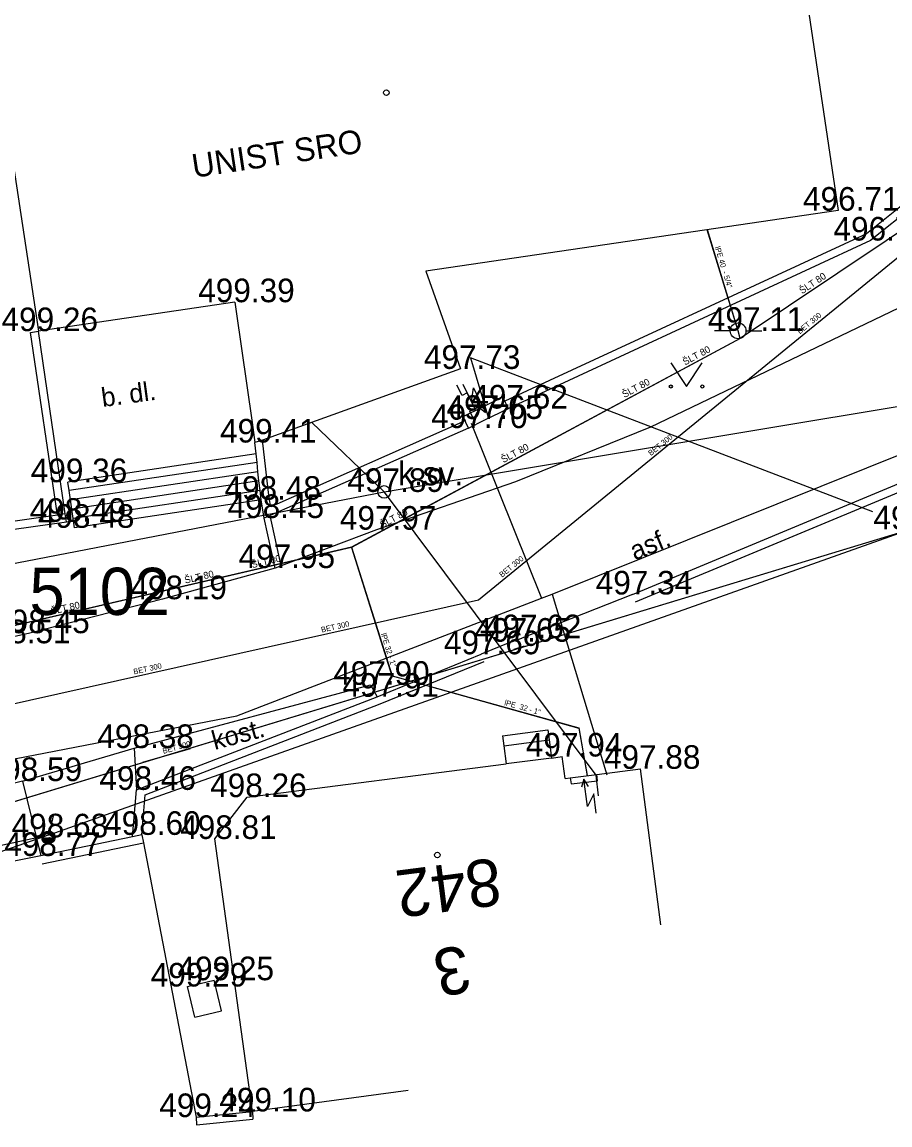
# Model space of a CAD drawing. Extents: x -669642 to -669119, y -1131006 to -1130466.
# Drawn here: x -669243.17 to -669215.58, y -1130637.26 to -1130602.21 of the extents above; entities that cross this region are included whole.
import ezdxf

# ---------------------------------------------------------------- set-up
doc = ezdxf.new("R2010")
doc.units = 0
for name, color, linetype in [('G_Bod_tecka', 7, 'Continuous'), ('G_Bod_vyska', 7, 'Continuous'), ('G_Bodove_pole', 7, 'Continuous'), ('G_Budovy-znacky', 7, 'Continuous'), ('G_Budovy_Objekty', 7, 'Continuous'), ('G_Budovy_vstupy', 7, 'Continuous'), ('G_Cesty_Schody', 7, 'Continuous'), ('G_Cisla_orientacni', 7, 'Continuous'), ('G_Cisla_popisna', 7, 'Continuous'), ('G_Plochy_zpevnene', 7, 'Continuous'), ('G_Ploty', 7, 'Continuous'), ('G_Ploty_vstupy', 7, 'Continuous'), ('G_Popisy_objektu', 7, 'Continuous'), ('G_Popisy_povrchu', 7, 'Continuous'), ('G_Poznamky_odkaz', 7, 'Continuous'), ('G_Site-Rozvadece', 7, 'Continuous'), ('G_Site-Sloupy', 7, 'Continuous'), ('G_Site-vodovod', 7, 'Continuous'), ('G_Z_ELsilove_nadz_kotovane', 7, 'Continuous'), ('G_Z_ELsilove_podz_kotovane', 7, 'Continuous'), ('G_Z_KANAL_podz_priblizne', 7, 'Continuous'), ('G_Z_PLYNY_podz_geodeticky', 7, 'Continuous'), ('G_Z_PLYNY_podz_priblizne', 7, 'Continuous'), ('G_Z_SPOJE_nadz_kotovane', 7, 'Continuous'), ('G_Z_SPOJE_podz_geodeticky', 7, 'Continuous'), ('G_Z_SPOJE_podz_kotovane', 7, 'Continuous'), ('G_Z_SPOJE_podz_priblizne', 7, 'Continuous'), ('G_Z_VODA_podz_kotovane', 7, 'Continuous'), ('G_Zelen-Znacky', 7, 'Continuous'), ('Vrstva 17', 7, 'Continuous'), ('Vrstva 25', 7, 'Continuous'), ('Vrstva 26', 7, 'Continuous'), ('Vrstva 3', 7, 'Continuous'), ('Vrstva 4', 7, 'Continuous'), ('Vrstva 6', 7, 'Continuous'), ('Vrstva 62', 7, 'Continuous')]:
    doc.layers.add(name, color=color, linetype=linetype)

msp = doc.modelspace()

# ---------------------------------------------------------------- linework, layer by layer
at = {"layer": 'G_Bod_tecka'}
for p, q in [((-669217.23, -1130608.2), (-669217.23, -1130608.2)), ((-669216.2, -1130609.15), (-669216.2, -1130609.15)), ((-669236.41, -1130611.11), (-669236.41, -1130611.11)), ((-669242.65, -1130612.03), (-669242.65, -1130612.03)), ((-669220.41, -1130612.02), (-669220.41, -1130612.02)), ((-669229.23, -1130613.23), (-669229.23, -1130613.23)), ((-669227.71, -1130614.49), (-669227.71, -1130614.49)), ((-669228.5, -1130614.82), (-669228.5, -1130614.82)), ((-669228.98, -1130615.11), (-669228.98, -1130615.11)), ((-669235.77, -1130615.57), (-669235.77, -1130615.57)), ((-669241.71, -1130616.83), (-669241.71, -1130616.83)), ((-669235.57, -1130617.39), (-669235.57, -1130617.39)), ((-669231.66, -1130617.14), (-669231.66, -1130617.14)), ((-669241.76, -1130618.09), (-669241.76, -1130618.09)), ((-669235.47, -1130617.97), (-669235.47, -1130617.97)), ((-669241.5, -1130618.28), (-669241.5, -1130618.28)), ((-669231.9, -1130618.34), (-669231.9, -1130618.34)), ((-669235.12, -1130619.56), (-669235.12, -1130619.56)), ((-669238.7, -1130620.55), (-669238.7, -1130620.55)), ((-669223.77, -1130620.4), (-669223.77, -1130620.4)), ((-669242.92, -1130621.63), (-669242.92, -1130621.63)), ((-669227.61, -1130621.9), (-669227.61, -1130621.9)), ((-669227.28, -1130621.79), (-669227.28, -1130621.79)), ((-669228.58, -1130622.3), (-669228.58, -1130622.3)), ((-669232.09, -1130623.27), (-669232.09, -1130623.27)), ((-669231.88, -1130623.65), (-669231.88, -1130623.65)), ((-669239.61, -1130625.28), (-669239.61, -1130625.28)), ((-669226, -1130625.55), (-669226, -1130625.55)), ((-669223.51, -1130625.94), (-669223.51, -1130625.94)), ((-669243.16, -1130626.33), (-669243.16, -1130626.33)), ((-669239.53, -1130626.61), (-669239.53, -1130626.61)), ((-669236.01, -1130626.84), (-669236.01, -1130626.84)), ((-669242.32, -1130628.12), (-669242.32, -1130628.12)), ((-669239.36, -1130628.04), (-669239.36, -1130628.04)), ((-669237.04, -1130628.17), (-669237.04, -1130628.17)), ((-669242.57, -1130628.71), (-669242.57, -1130628.71)), ((-669237.91, -1130632.86), (-669237.91, -1130632.86)), ((-669237.06, -1130632.66), (-669237.06, -1130632.66)), ((-669237.64, -1130637.01), (-669237.64, -1130637.01)), ((-669235.85, -1130636.83), (-669235.85, -1130636.83))]:
    msp.add_line(p, q, dxfattribs=at)
at = {"layer": 'G_Budovy-znacky'}
for centre in [(-669231.589, -1130604.45), (-669229.97, -1130628.68)]:
    msp.add_circle(centre, 0.0875, dxfattribs=at)
at = {"layer": 'G_Budovy_Objekty'}
for p, q in [((-669218.7, -1130598.3), (-669217.23, -1130608.2)), ((-669243.45, -1130606.71), (-669242.65, -1130612.03)), ((-669217.23, -1130608.2), (-669230.34, -1130610.12)), ((-669230.34, -1130610.12), (-669229.23, -1130613.23)), ((-669236.41, -1130611.11), (-669242.65, -1130612.03)), ((-669236.41, -1130611.11), (-669236.36, -1130611.41)), ((-669229.23, -1130613.23), (-669235.53, -1130615.49)), ((-669235.86, -1130614.93), (-669235.77, -1130615.57)), ((-669235.53, -1130615.49), (-669235.77, -1130615.57)), ((-669236.01, -1130626.84), (-669227.78, -1130625.78)), ((-669226.34, -1130625.6), (-669226, -1130625.55)), ((-669225.91, -1130626.25), (-669226, -1130625.55)), ((-669225.75, -1130626.23), (-669224.9, -1130626.12)), ((-669224.9, -1130626.12), (-669223.51, -1130625.94)), ((-669222.87, -1130630.9), (-669223.51, -1130625.94)), ((-669225.91, -1130626.25), (-669225.75, -1130626.23)), ((-669237.04, -1130628.17), (-669236.01, -1130626.84)), ((-669235.85, -1130636.83), (-669237.04, -1130628.17)), ((-669230.9, -1130636.16), (-669235.85, -1130636.83))]:
    msp.add_line(p, q, dxfattribs=at)
at = {"layer": 'G_Budovy_vstupy'}
for p, q in [((-669236.36, -1130611.41), (-669235.86, -1130614.93)), ((-669226.34, -1130625.6), (-669227.78, -1130625.78))]:
    msp.add_line(p, q, dxfattribs=at)
at = {"layer": 'G_Cesty_Schody'}
for p, q in [((-669235.73, -1130615.93), (-669241.71, -1130616.83)), ((-669235.7, -1130616.2), (-669241.67, -1130617.09)), ((-669235.67, -1130616.5), (-669241.63, -1130617.39)), ((-669235.64, -1130616.79), (-669241.59, -1130617.69)), ((-669235.6, -1130617.09), (-669241.54, -1130617.98)), ((-669235.57, -1130617.39), (-669241.5, -1130618.28)), ((-669235.12, -1130619.56), (-669235.47, -1130617.97)), ((-669227.9, -1130624.89), (-669226.46, -1130624.7)), ((-669226.46, -1130624.7), (-669226.42, -1130625.02)), ((-669227.9, -1130624.89), (-669227.86, -1130625.21)), ((-669227.86, -1130625.21), (-669226.42, -1130625.02)), ((-669226.42, -1130625.02), (-669226.34, -1130625.6)), ((-669227.86, -1130625.21), (-669227.78, -1130625.78)), ((-669237.91, -1130632.86), (-669237.06, -1130632.66)), ((-669237.68, -1130633.83), (-669237.91, -1130632.86)), ((-669236.83, -1130633.63), (-669237.06, -1130632.66)), ((-669237.68, -1130633.83), (-669236.83, -1130633.63))]:
    msp.add_line(p, q, dxfattribs=at)
msp.add_lwpolyline([(-669241.5, -1130618.28), (-669241.53, -1130618.06), (-669241.54, -1130617.98), (-669241.59, -1130617.69), (-669241.63, -1130617.39), (-669241.67, -1130617.09), (-669241.71, -1130616.83)], dxfattribs=at)
at = {"layer": 'G_Plochy_zpevnene'}
for p, q in [((-669241.76, -1130618.09), (-669241.53, -1130618.06)), ((-669234.93, -1130619.49), (-669235.28, -1130617.89)), ((-669243.16, -1130626.33), (-669239.61, -1130625.28)), ((-669239.61, -1130625.28), (-669239.53, -1130626.61)), ((-669243.16, -1130626.33), (-669242.57, -1130628.71)), ((-669237.64, -1130637.01), (-669235.85, -1130636.83)), ((-669237.64, -1130637.01), (-669237.62, -1130637.26)), ((-669235.85, -1130636.83), (-669235.83, -1130637.08)), ((-669237.62, -1130637.26), (-669235.83, -1130637.08))]:
    msp.add_line(p, q, dxfattribs=at)
for points in [[(-669208.75, -1130600.38), (-669207.61, -1130601.32), (-669206.48, -1130602.27), (-669206.05, -1130602.82), (-669205.8, -1130603.92), (-669206.04, -1130604.94), (-669207.4, -1130606.65), (-669209.19, -1130608), (-669214.78, -1130611.05), (-669223.19, -1130615.08), (-669227.49, -1130616.82), (-669231.9, -1130618.34), (-669234.93, -1130619.49), (-669235.12, -1130619.56)], [(-669235.12, -1130619.56), (-669238.7, -1130620.55), (-669242.92, -1130621.63), (-669249.9, -1130623.19), (-669255.49, -1130624.28), (-669261.34, -1130625.11), (-669266.86, -1130625.91), (-669272.02, -1130626.35)], [(-669239.61, -1130625.28), (-669232.09, -1130623.27), (-669231.88, -1130623.65)], [(-669243.16, -1130626.33), (-669244.48, -1130626.66), (-669245.79, -1130626.96)]]:
    msp.add_lwpolyline(points, dxfattribs=at)
at = {"layer": 'G_Ploty'}
for p, q in [((-669208.6, -1130602.74), (-669216.33, -1130608.94)), ((-669208.32, -1130602.85), (-669216.2, -1130609.15)), ((-669216.33, -1130608.94), (-669227.82, -1130614.26)), ((-669216.2, -1130609.15), (-669227.71, -1130614.49)), ((-669229.09, -1130614.88), (-669235.26, -1130617.61)), ((-669223.77, -1130620.4), (-669212.29, -1130615.62)), ((-669223.67, -1130620.63), (-669212.2, -1130615.86)), ((-669255.03, -1130619.97), (-669241.76, -1130618.09)), ((-669227.61, -1130621.9), (-669227.28, -1130621.79)), ((-669231.88, -1130623.65), (-669228.58, -1130622.3)), ((-669227.53, -1130622.14), (-669227.2, -1130622.03)), ((-669231.79, -1130623.88), (-669228.48, -1130622.53)), ((-669239.53, -1130626.61), (-669231.88, -1130623.65)), ((-669239.26, -1130626.77), (-669231.79, -1130623.88)), ((-669239.66, -1130628.1), (-669239.53, -1130626.61)), ((-669239.36, -1130628.04), (-669239.26, -1130626.77)), ((-669242.53, -1130628.96), (-669239.31, -1130628.29)), ((-669239.36, -1130628.04), (-669239.31, -1130628.29)), ((-669239.31, -1130628.29), (-669237.64, -1130637.01))]:
    msp.add_line(p, q, dxfattribs=at)
for points in [[(-669242.04, -1130617.88), (-669242.9, -1130612.07), (-669242.65, -1130612.03)], [(-669241.76, -1130618.09), (-669241.8, -1130617.84), (-669242.65, -1130612.03)], [(-669228.98, -1130615.11), (-669235.28, -1130617.89), (-669235.47, -1130617.97)], [(-669235.47, -1130617.97), (-669235.57, -1130617.39), (-669235.6, -1130617.09), (-669235.64, -1130616.79), (-669235.67, -1130616.5), (-669235.7, -1130616.2), (-669235.73, -1130615.93), (-669235.77, -1130615.57)], [(-669235.26, -1130617.61), (-669235.32, -1130617.34), (-669235.53, -1130615.49)], [(-669241.8, -1130617.84), (-669242.04, -1130617.88), (-669255.07, -1130619.72)], [(-669239.36, -1130628.04), (-669239.66, -1130628.1), (-669242.57, -1130628.71)]]:
    msp.add_lwpolyline(points, dxfattribs=at)
at = {"layer": 'G_Ploty_vstupy'}
msp.add_line((-669242.57, -1130628.71), (-669245.23, -1130629.23), dxfattribs=at)
for points in [[(-669223.77, -1130620.4), (-669227.28, -1130621.79)], [(-669227.61, -1130621.9), (-669228.58, -1130622.3)]]:
    msp.add_lwpolyline(points, dxfattribs=at)
at = {"layer": 'G_Site-Rozvadece'}
for p, q in [((-669229.159, -1130613.718), (-669228.884, -1130614.28)), ((-669228.884, -1130614.28), (-669228.824, -1130613.834)), ((-669228.824, -1130613.834), (-669228.44, -1130614.62)), ((-669228.646, -1130614.448), (-669228.44, -1130614.62)), ((-669228.44, -1130614.62), (-669228.449, -1130614.352)), ((-669224.88, -1130626.32), (-669224.9, -1130626.12)), ((-669225.75, -1130626.23), (-669225.72, -1130626.42)), ((-669225.72, -1130626.42), (-669224.88, -1130626.32)), ((-669225.31, -1130626.269), (-669225.388, -1130626.526)), ((-669225.198, -1130627.137), (-669225.31, -1130626.269)), ((-669225.169, -1130626.498), (-669225.31, -1130626.269)), ((-669224.998, -1130626.733), (-669225.198, -1130627.137)), ((-669224.918, -1130627.354), (-669224.998, -1130626.733))]:
    msp.add_line(p, q, dxfattribs=at)
msp.add_lwpolyline([(-669228.781, -1130614.901), (-669228.942, -1130614.569), (-669228.777, -1130614.489), (-669229.02, -1130613.993), (-669229.185, -1130614.073), (-669229.347, -1130613.743)], dxfattribs=at)
msp.add_lwpolyline([(-669229.16, -1130614.75), (-669229.09, -1130614.88), (-669229.07, -1130614.93), (-669228.98, -1130615.11), (-669228.48, -1130614.86), (-669227.71, -1130614.49), (-669227.82, -1130614.26), (-669227.89, -1130614.13)], close=True, dxfattribs=at)
at = {"layer": 'G_Site-Sloupy'}
for centre in [(-669231.66, -1130617.14), (-669242.32, -1130628.12)]:
    msp.add_circle(centre, 0.2, dxfattribs=at)
for radius in [0.18, 0.16, 0.14, 0.12, 0.1, 0.08, 0.06, 0.04, 0.02]:
    msp.add_arc((-669242.32, -1130628.12), radius, 180, 0, dxfattribs=at)
at = {"layer": 'G_Site-vodovod'}
for p, q in [((-669220.66, -1130612.02), (-669221.16, -1130612.02)), ((-669220.16, -1130612.02), (-669219.66, -1130612.02))]:
    msp.add_line(p, q, dxfattribs=at)
msp.add_circle((-669220.41, -1130612.02), 0.25, dxfattribs=at)
at = {"layer": 'G_Z_ELsilove_nadz_kotovane'}
for points in [[(-669216.132, -1130617.772), (-669228.917, -1130612.873), (-669228.349, -1130614.799)], [(-669335.337, -1130636.655), (-669300.239, -1130634.116), (-669272.448, -1130632.826), (-669259.092, -1130631.667), (-669242.302, -1130628.044), (-669214.932, -1130618.327)], [(-669242.302, -1130628.044), (-669242.156, -1130627.393)], [(-669242.302, -1130628.044), (-669246.333, -1130629.445)]]:
    msp.add_lwpolyline(points, dxfattribs=at)
at = {"layer": 'G_Z_ELsilove_podz_kotovane'}
msp.add_lwpolyline([(-669190.087, -1130609.65), (-669214.93, -1130618.33), (-669245.84, -1130627.72), (-669272.45, -1130632.83), (-669315.37, -1130634.54), (-669335.4, -1130636.48), (-669397.44, -1130624.27)], dxfattribs=at)
at = {"layer": 'G_Z_KANAL_podz_priblizne'}
msp.add_line((-669239.33, -1130625.73), (-669237.81, -1130625.29), dxfattribs=at)
msp.add_lwpolyline([(-669254.42, -1130626.32), (-669228.66, -1130620.57), (-669203, -1130599.6), (-669190.087, -1130597.081)], dxfattribs=at)
at = {"layer": 'G_Z_PLYNY_podz_geodeticky'}
for points in [[(-669392.65, -1130633.93), (-669386.63, -1130631.49), (-669386.35, -1130631.52), (-669380.25, -1130631.8), (-669378.54, -1130631.88), (-669363.63, -1130632.7), (-669336.16, -1130634.64), (-669320.1, -1130633.99), (-669318.23, -1130633.85), (-669314.82, -1130633.7), (-669300.73, -1130631.99), (-669294.87, -1130631.62), (-669289.57, -1130631.26), (-669280.66, -1130630.72), (-669273, -1130630.23), (-669260.29, -1130628.84), (-669256.85, -1130628.17), (-669248.71, -1130626.58), (-669247.25, -1130626.36), (-669236.34, -1130624.26), (-669226.66, -1130620.52), (-669226.32, -1130620.39), (-669199.17, -1130609.49)], [(-669226.32, -1130620.39), (-669224.58, -1130626.13)]]:
    msp.add_lwpolyline(points, dxfattribs=at)
at = {"layer": 'G_Z_PLYNY_podz_priblizne'}
msp.add_lwpolyline([(-669228.9, -1130614.95), (-669226.66, -1130620.52)], dxfattribs=at)
at = {"layer": 'G_Z_SPOJE_nadz_kotovane'}
for points in [[(-669197.33, -1130611.44), (-669231.66, -1130617.15)], [(-669231.66, -1130617.15), (-669273.6, -1130625.25)], [(-669231.66, -1130617.15), (-669224.93, -1130626.14), (-669224.86, -1130626.8)]]:
    msp.add_lwpolyline(points, dxfattribs=at)
at = {"layer": 'G_Z_SPOJE_podz_geodeticky'}
msp.add_lwpolyline([(-669231.66, -1130617.14), (-669233.96, -1130614.93)], dxfattribs=at)
at = {"layer": 'G_Z_SPOJE_podz_kotovane'}
msp.add_lwpolyline([(-669231.66, -1130617.14), (-669233.96, -1130614.93)], dxfattribs=at)
at = {"layer": 'G_Z_SPOJE_podz_priblizne'}
msp.add_lwpolyline([(-669231.66, -1130617.14), (-669233.96, -1130614.93)], dxfattribs=at)
at = {"layer": 'G_Z_VODA_podz_kotovane'}
for points in [[(-669190.087, -1130598.609), (-669191.78, -1130598.9), (-669199.31, -1130600.19), (-669200.73, -1130600.43), (-669203.35, -1130600.88), (-669220.34, -1130612.26), (-669232.7, -1130618.9), (-669254.98, -1130624.08), (-669275.83, -1130626.1), (-669278.94, -1130626.4), (-669285, -1130627.12), (-669289.19, -1130627.61), (-669294.13, -1130627.47), (-669320.23, -1130629.57), (-669324.19, -1130629.31), (-669335.63, -1130629.11), (-669379.12, -1130628.35)], [(-669220.34, -1130612.26), (-669220.41, -1130612.02), (-669221.39, -1130608.81)], [(-669232.7, -1130618.9), (-669231.41, -1130622.98), (-669231.17, -1130623.05), (-669225.47, -1130624.64), (-669225.21, -1130626.16)]]:
    msp.add_lwpolyline(points, dxfattribs=at)
at = {"layer": 'G_Zelen-Znacky'}
for p, q in [((-669222.55, -1130613.04), (-669222.05, -1130613.79)), ((-669222.05, -1130613.79), (-669221.55, -1130613.04))]:
    msp.add_line(p, q, dxfattribs=at)
for centre in [(-669222.55, -1130613.79), (-669221.55, -1130613.79)]:
    msp.add_circle(centre, 0.05, dxfattribs=at)
at = {"layer": 'Vrstva 17'}
msp.add_line((-669239.33, -1130625.73), (-669237.81, -1130625.29), dxfattribs=at)
msp.add_lwpolyline([(-669254.42, -1130626.32), (-669228.66, -1130620.57), (-669203, -1130599.6), (-669190.087, -1130597.081)], dxfattribs=at)
at = {"layer": 'Vrstva 25'}
for points in [[(-669190.087, -1130598.606), (-669191.784, -1130598.897), (-669199.313, -1130600.19), (-669200.733, -1130600.434), (-669203.348, -1130600.883), (-669220.34, -1130612.258), (-669232.701, -1130618.903), (-669254.976, -1130624.076), (-669275.828, -1130626.101), (-669278.938, -1130626.403), (-669284.999, -1130627.117), (-669289.19, -1130627.61), (-669294.131, -1130627.469), (-669320.233, -1130629.567), (-669324.191, -1130629.306), (-669335.635, -1130629.107), (-669379.115, -1130628.353)], [(-669232.701, -1130618.903), (-669231.412, -1130622.981), (-669231.171, -1130623.048), (-669225.473, -1130624.644), (-669225.213, -1130626.158)]]:
    msp.add_lwpolyline(points, dxfattribs=at)
at = {"layer": 'Vrstva 26'}
msp.add_lwpolyline([(-669220.34, -1130612.258), (-669220.413, -1130612.019), (-669221.387, -1130608.811)], dxfattribs=at)
at = {"layer": 'Vrstva 6'}
for p, q in [((-669220.413, -1130612.019), (-669220.413, -1130612.019)), ((-669231.171, -1130623.048), (-669231.171, -1130623.048))]:
    msp.add_line(p, q, dxfattribs=at)
at = {"layer": 'Vrstva 62'}
msp.add_line((-669214.93, -1130618.33), (-669245.84, -1130627.72), dxfattribs=at)

# ---------------------------------------------------------------- texts
at = {"layer": 'G_Bod_vyska'}
for s, p in [('496.71', (-669218.348, -1130608.2)), ('496.75', (-669217.38, -1130609.15)), ('499.39', (-669237.57, -1130611.11)), ('499.26', (-669243.822, -1130612.03)), ('497.11', (-669221.373, -1130612.02)), ('497.73', (-669230.396, -1130613.23)), ('497.62', (-669228.89, -1130614.49)), ('497.65', (-669229.68, -1130614.82)), ('497.70', (-669230.168, -1130615.11)), ('499.41', (-669236.876, -1130615.57)), ('499.36', (-669242.892, -1130616.83)), ('497.89', (-669232.828, -1130617.14)), ('498.48', (-669236.736, -1130617.39)), ('498.49', (-669242.928, -1130618.09)), ('498.45', (-669236.636, -1130617.97)), ('498.48', (-669242.666, -1130618.28)), ('497.97', (-669233.068, -1130618.34)), ('496.34', (-669216.11, -1130618.33)), ('497.95', (-669236.288, -1130619.56)), ('498.19', (-669239.726, -1130620.55)), ('497.34', (-669224.936, -1130620.4)), ('498.45', (-669244.086, -1130621.63)), ('498.51', (-669244.694, -1130621.95)), ('497.65', (-669228.79, -1130621.9)), ('497.62', (-669228.46, -1130621.79)), ('497.69', (-669229.762, -1130622.3)), ('497.90', (-669233.28, -1130623.27)), ('497.91', (-669232.986, -1130623.65)), ('498.38', (-669240.776, -1130625.28)), ('497.94', (-669227.158, -1130625.55)), ('497.88', (-669224.676, -1130625.94)), ('498.59', (-669244.328, -1130626.33)), ('498.46', (-669240.71, -1130626.61)), ('498.26', (-669237.19, -1130626.84)), ('498.68', (-669243.5, -1130628.12)), ('498.60', (-669240.561, -1130628.04)), ('498.81', (-669238.144, -1130628.17)), ('498.77', (-669243.736, -1130628.71)), ('499.29', (-669239.08, -1130632.86)), ('499.25', (-669238.228, -1130632.66)), ('499.24', (-669238.808, -1130637.01)), ('499.10', (-669236.898, -1130636.83))]:
    msp.add_text(s, height=0.75, dxfattribs=at).set_placement(p)
at = {"layer": 'G_Bodove_pole'}
msp.add_text('5102', height=1.5, dxfattribs=at).set_placement((-669242.932, -1130621.05))
at = {"layer": 'G_Cisla_orientacni'}
msp.add_text('3', height=1.5, rotation=191.0207, dxfattribs=at).set_placement((-669229.089, -1130631.521))
at = {"layer": 'G_Cisla_popisna'}
msp.add_text('842', height=1.5, rotation=187.3168, dxfattribs=at).set_placement((-669228.047, -1130628.763))
at = {"layer": 'G_Popisy_objektu'}
msp.add_text('UNIST SRO', height=0.75, rotation=8.5585, dxfattribs=at).set_placement((-669237.711, -1130607.159))
at = {"layer": 'G_Popisy_povrchu'}
for s, rotation, p in [('b. dl.', 7.7035, (-669240.608, -1130614.442)), ('asf.', 22.3435, (-669223.695, -1130619.322)), ('kost.', 14.9646, (-669237.047, -1130625.344))]:
    msp.add_text(s, height=0.6, rotation=rotation, dxfattribs=at).set_placement(p)
at = {"layer": 'G_Poznamky_odkaz'}
msp.add_text('k.sv.', height=0.75, rotation=360, dxfattribs=at).set_placement((-669231.213, -1130616.93))
at = {"layer": 'Vrstva 3'}
for rotation, p in [(39.2726, (-669218.448, -1130612.134)), (39.2246, (-669223.181, -1130616.002)), (39.2246, (-669227.914, -1130619.869)), (12.5788, (-669233.644, -1130621.61)), (12.5621, (-669239.609, -1130622.942)), (16.1072, (-669238.674, -1130625.467))]:
    msp.add_text('BET 300', height=0.1755, rotation=rotation, dxfattribs=at).set_placement(p)
at = {"layer": 'Vrstva 4'}
for s, height, rotation, p in [('lPE 40  - 5/4"', 0.17551, 286.8455, (-669221.153, -1130609.363)), ('ŠLT 80', 0.2194, 33.7984, (-669218.376, -1130610.859)), ('ŠLT 80', 0.2194, 28.2053, (-669222.1, -1130613.123)), ('ŠLT 80', 0.2194, 28.2053, (-669224.024, -1130614.158)), ('ŠLT 80', 0.2194, 28.2053, (-669227.872, -1130616.227)), ('ŠLT 80', 0.2194, 28.2053, (-669231.721, -1130618.296)), ('ŠLT 80', 0.2194, 13.0723, (-669235.852, -1130619.562)), ('ŠLT 80', 0.2194, 13.0888, (-669237.98, -1130620.056)), ('ŠLT 80', 0.2194, 13.0888, (-669242.236, -1130621.045)), ('lPE 32 - 1"', 0.17551, 287.5593, (-669231.766, -1130621.657)), ('lPE  32 - 1"', 0.17551, 344.369, (-669227.853, -1130623.913))]:
    msp.add_text(s, height=height, rotation=rotation, dxfattribs=at).set_placement(p)

doc.saveas('drawing.dxf')
